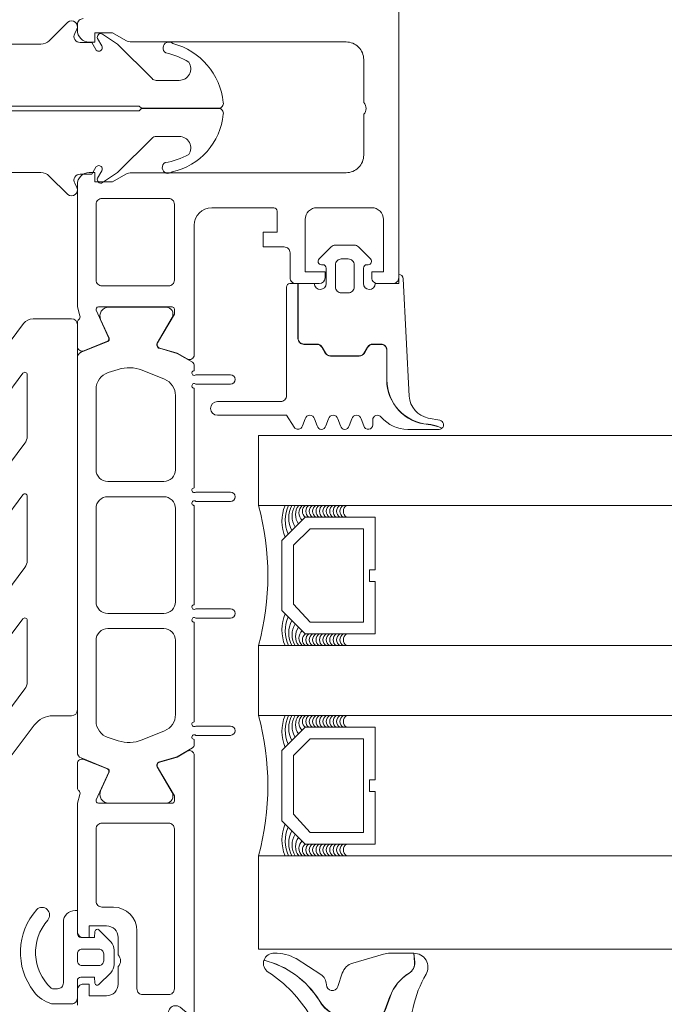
# Model space of a CAD drawing. Header units: millimetres. Extents: x 213386 to 506888, y 183055 to 450952.
# Tile 796 of 1056: x 392852 to 392907, y 319014 to 319099. Entities that reach past the tile are written whole.
import ezdxf

# ---------------------------------------------------------------- set-up
doc = ezdxf.new("R2010")
doc.units = ezdxf.units.MM
doc.layers.add('FASÁDA DETAILNÍ', color=255, linetype='Continuous', lineweight=0)
doc.layers.add('NOVA', color=255, linetype='Continuous', lineweight=0)

# ---------------------------------------------------------------- blocks, each defined once
blk = doc.blocks.new('284336')
for points in [[(-0.7, -9.6), (-10, -9.6, 0.414511), (-10.51, -10.11), (-10.51, -15.51, -1), (-11.69, -15.51), (-11.69, -9.605), (-12.695, -8.948, -0.668884), (-12.6, -8.233), (-11.993, -8.006, 0.766384), (-11.993, -7.214), (-12.6, -6.987, -0.76831), (-12.6, -6.233), (-11.993, -6.006, 0.766384), (-11.993, -5.214), (-12.6, -4.987, -0.76831), (-12.6, -4.233), (-11.993, -4.006, 0.766384), (-11.993, -3.214), (-12.6, -2.987, -0.877523), (-12.5, -2.22), (-12.1, -2.22, 0.698129), (-11.835, -1.497, -0.220231), (-12.89, 0.782), (-12.89, 3.454, -0.157143), (-12.817, 3.682), (-12.688, 3.424, -0.067482), (-12.476, 2.53, 0.393136), (-8.659, -1.02), (-6.1, -1.02, -0.414214), (-5.61, -1.51), (-5.61, -2.221, -0.267949), (-5.855, -2.646), (-6.355, -2.934, 0.267949), (-6.61, -3.376), (-6.61, -5.844, 0.267949), (-6.355, -6.286), (-5.855, -6.574, -0.267949), (-5.61, -6.999), (-5.61, -8.11, 0.414215), (-5.1, -8.62), (-0.41, -8.62), (-0.41, -9.31, -0.414212), (-0.7, -9.6)], [(-0.41, 0), (-0.41, -2, 0.990243), (-0.4, -3.02), (0.9, -3.02, 0.414214), (1.21, -2.71), (1.21, -2.61, -0.668123), (1.705, -2.405), (2.746, -3.445, -0.199004), (2.89, -3.792), (2.89, -5.428, -0.199038), (2.746, -5.775), (1.705, -6.815, -0.668191), (1.21, -6.61), (1.21, -6.51, 0.414214), (0.9, -6.2), (-0.4, -6.2, 0.990269), (-0.41, -7.22), (-0.41, -8.6), (-5.1, -8.6, -0.414215), (-5.59, -8.11), (-5.59, -6.999, 0.267949), (-5.845, -6.557), (-6.345, -6.268, -0.267949), (-6.59, -5.844), (-6.59, -3.376, -0.267949), (-6.345, -2.952), (-5.845, -2.663, 0.267949), (-5.59, -2.221), (-5.59, -1.51, 0.414214), (-6.1, -1), (-8.659, -1, -0.393156), (-12.456, 2.532, 0.067572), (-12.669, 3.432), (-12.803, 3.7, -0.637545), (-12.117, 3.529), (-11.923, 2.531, 0.344315), (-10.055, 0.907), (0, 0.38, -0.406913), (0.39, 0), (-0.41, 0)], [(1.7, -4.31, 0.414235), (1.2, -3.81), (-0.7, -3.81, 0.414214), (-1.2, -4.31), (-1.2, -4.91, 0.414214), (-0.7, -5.41), (1.2, -5.41, 0.414235), (1.7, -4.91), (1.7, -4.31)]]:
    blk.add_lwpolyline(points, format="xyb", close=True)
blk = doc.blocks.new('284325')
for points in [[(0.836, -5.231, -0.560316), (0.937, -4.729), (1.943, -4.363, 0.3153), (2.14, -4.081), (2.14, -1.886, 0.451558), (1.802, -1.588), (0.905, -1.702, -0.399586), (0.568, -1.462), (0.297, -0.069, -0.415977), (0.528, 0.288, 0.024107), (6.149, 1.242, 0.076636), (8.992, 2.341, -0.577615), (10.79, 1.299), (10.015, 1.369, 0.283171), (9.078, 0.899, -0.168429), (7.068, -0.736), (5.898, -1.161, 0.315302), (5.24, -2.101), (5.24, -4.21, 0.269719), (6.757, -6.818, -0.194797), (10.185, -11.528, -0.342663), (9.166, -11.166, 0.119207), (5.433, -7.586, 0.578571), (3.63, -8.623), (3.629, -11.77, 0.176415), (6.159, -18.716, -1), (5.24, -19.487, -0.176415), (2.43, -11.771), (2.43, -8.891, 0.208286), (0.836, -5.231)], [(8.954, -6.65), (10.325, -8.78, -0.134555), (10.789, -10.631, -0.339795), (10.194, -11.525, 0.194788), (6.762, -6.809, -0.269736), (5.25, -4.21), (5.25, -2.101, -0.315302), (5.901, -1.171), (7.071, -0.745, 0.168429), (9.086, 0.894, -0.283167), (10.014, 1.359), (10.79, 1.289), (10.791, -0.743, -0.070852), (10.712, -1.302), (9.95, -3.927, -0.241839), (9.08, -4.826), (7.933, -5.215, 0.836024), (8.08, -6.191), (8.112, -6.191, -0.255349), (8.954, -6.65)]]:
    blk.add_lwpolyline(points, format="xyb", close=True)
blk = doc.blocks.new('288126')
for points in [[(-16.5, 0), (16.5, 0)], [(-17, -2.085), (-17, -0.5)], [(17, -0.5), (17, -3.798)], [(-21.362, -6.34), (-17.805, -3.688)], [(-14.709, -4.498), (-19.868, -8.344)], [(-8.828, -4.3), (-14.111, -4.3)], [(-10.962, -6.34), (-8.709, -4.66)], [(-4.309, -4.498), (-9.468, -8.344)], [(1.814, -4.3), (-3.711, -4.3)], [(-0.35, -6.363), (1.934, -4.66)], [(6.334, -4.498), (1.144, -8.368)], [(12.214, -4.3), (6.932, -4.3)], [(10.05, -6.363), (12.334, -4.66)], [(16.598, -4.6), (11.544, -8.368)]]:
    blk.add_lwpolyline(points)
for centre, radius, start, end in [((16.5, -0.5), 0.5, 0, 90), ((-16.5, -0.5), 0.5, 90, 180), ((16, -3.798), 1, 306.70591, 0), ((-20.615, -7.342), 1.25, 126.70591, 306.70591), ((-10.215, -7.342), 1.25, 126.70591, 306.70591), ((0.397, -7.366), 1.25, 126.70591, 306.70591), ((10.797, -7.366), 1.25, 126.70591, 306.70591)]:
    blk.add_arc(centre, radius, start, end)
at = {"extrusion": (0, 0, -1)}
for centre, radius, start, end in [((19, -2.085), 2, 180, 233.29409), ((14.111, -5.3), 1, 53.29409, 90), ((8.828, -4.5), 0.2, 90, 233.29409), ((3.711, -5.3), 1, 53.29409, 90), ((-1.814, -4.5), 0.2, 90, 233.29409), ((-6.932, -5.3), 1, 53.29409, 90), ((-12.214, -4.5), 0.2, 90, 233.29409)]:
    blk.add_arc(centre, radius, start, end, dxfattribs=at)
blk = doc.blocks.new('246426')
for points in [[(-1.84, 0.643), (-2.861, -0.378, 0.198926), (-3.154, -1.085), (-3.154, -2.312, 0.198926), (-2.861, -3.019), (-1.84, -4.04, 0.637051), (-1.5, -3.916), (-1.454, -3.398), (-0.301, -3.398, -0.41484), (-0.001, -3.699), (-0.004, -5.19, 0.414232), (0.496, -5.69), (2.145, -5.69, 0.071862), (2.201, -5.682, 0.157876), (3.727, -4.638, 0.360336), (3.48, 2.389, 0.964062), (2.537, 1.485, -0.403385), (2.251, -4.337, -0.190964), (2.114, -4.391), (1.696, -4.391, -0.414214), (1.196, -3.891), (1.196, 1.31, 0.414201), (0.196, 2.31), (-0.004, 2.31), (-0.004, 0.302, -0.414214), (-0.304, 0.002), (-1.454, 0.002), (-1.5, 0.519, 0.637051), (-1.84, 0.643)], [(-2.254, -1.398, -0.414214), (-1.854, -0.998), (-0.404, -0.998, -0.414214), (-0.004, -1.398), (-0.004, -1.998, -0.414214), (-0.404, -2.398), (-1.854, -2.398, -0.414214), (-2.254, -1.998), (-2.254, -1.398)]]:
    blk.add_lwpolyline(points, format="xyb", close=True)
blk = doc.blocks.new('244748_a')
blk.add_lwpolyline([(8.317, -1.695, 0.082248), (6.343, -0.896, -1.09695), (6.943, -0.101, -0.315353), (11.26, -5.152, -0.480529), (10.87, -5.64), (4.269, -5.64), (4.079, -5.45), (-16.527, -5.45), (-16.717, -5.64), (-20.426, -5.64, 0.574019), (-21.926, -4.784), (-22.99, -5.403, 0.524827), (-22.99, -5.897), (-21.926, -6.516, 0.574021), (-20.426, -5.66), (-16.717, -5.66), (-16.527, -5.85), (4.079, -5.85), (4.269, -5.66), (10.87, -5.66, -0.480529), (11.26, -6.148, -0.326229), (6.881, -11.091, -1.09695), (6.281, -10.297, 0.081457), (8.317, -9.605, 0.599203), (7.485, -8.05), (5.524, -8.05, 0.198965), (5.171, -8.197), (2.217, -11.15), (0.929, -12.01, -0.738038), (0.509, -11.62), (0.866, -11, 1), (0.346, -10.7), (0, -11.3), (-0.979, -11.3, 0.619205), (-1.45, -12.061), (-1.275, -12.426, -0.808139), (-2.038, -13.038), (-3.632, -11.444, 0.198906), (-4.339, -11.151), (-14.987, -11.15, -0.198936), (-16.755, -10.418), (-18.976, -8.197, 0.198942), (-19.33, -8.05), (-20.666, -8.05, 0.500217), (-21.094, -8.731, 0.122037), (-18.497, -10.274, -1.093735), (-19.1, -11.066, -0.240768), (-23.705, -6.07, -0.106226), (-23.705, -5.23, -0.256232), (-19.005, -0.132, -1.093735), (-18.402, -0.924, 0.116856), (-21.094, -2.569, 0.500217), (-20.666, -3.25), (-19.33, -3.25, 0.198942), (-18.976, -3.104), (-16.755, -0.882, -0.198936), (-14.987, -0.149), (-4.339, -0.149, 0.198907), (-3.632, 0.144), (-2.038, 1.738, -0.808139), (-1.275, 1.126), (-1.45, 0.761, 0.619205), (-0.979, 0), (0, 0), (0.346, -0.6, 1), (0.866, -0.3), (0.509, 0.32, -0.738038), (0.929, 0.71), (2.217, -0.15), (5.171, -3.104, 0.198965), (5.524, -3.25), (7.485, -3.25, 0.599203)], format="xyb", close=True)
blk = doc.blocks.new('A$C69D17D4D')
at = {"layer": 'FASÁDA DETAILNÍ'}
for p, q in [((-5088.5, 1315), (-5088.5, 1309)), ((-2188.5, 1315), (-5088.5, 1315)), ((-5088.5, 1309), (-2229.5, 1309)), ((-5088.5, 1297), (-5088.5, 1291)), ((-2188.5, 1297), (-5088.5, 1297)), ((-5088.5, 1291), (-2229.5, 1291)), ((-5088.5, 1279), (-5088.5, 1271)), ((-2187.93, 1279), (-5088.5, 1279)), ((-5088.5, 1271), (-2229.5, 1271))]:
    blk.add_line(p, q, dxfattribs=at)
for points in [[(-5076.5, 1477), (-5076.5, 1328.5, -0.414214), (-5077, 1328), (-5078.3, 1328, -0.41422), (-5078.8, 1328.5), (-5078.8, 1329), (-5077.8, 1329), (-5077.8, 1333.5, 0.414214), (-5078.8, 1334.5), (-5083.5, 1334.5, 0.414214), (-5084.5, 1333.5), (-5084.5, 1329), (-5082.8, 1329), (-5082.8, 1328.5, -0.414201), (-5083.3, 1328), (-5085.3, 1328, -0.414214), (-5085.8, 1328.5), (-5085.8, 1330.643, 0.414214), (-5086.3, 1331.143), (-5088.1, 1331.143), (-5088.1, 1332.394), (-5086.9, 1332.394), (-5086.9, 1334.2, 0.414214), (-5087.2, 1334.5), (-5092.499, 1334.5, 0.414167), (-5093.999, 1333), (-5094, 1326.002), (-5094, 1321.902, -0.57735), (-5094.6, 1321.556), (-5095.463, 1322.054), (-5096.955, 1322.482, -0.488701), (-5097.132, 1322.921), (-5095.7, 1325.387), (-5095.7, 1325.807, 0.432566), (-5095.9, 1326.002), (-5102.205, 1326.002, 0.548397), (-5102.39, 1325.721), (-5101.322, 1323.337, -0.425336), (-5101.43, 1323.07), (-5103.453, 1322.253, -0.531563), (-5104.002, 1322.624), (-5104.002, 1324.688, -0.231306), (-5103.887, 1324.925, 0.306185), (-5103.783, 1325.244), (-5104, 1326.002), (-5104, 1336.506, -0.414214), (-5103, 1337.506), (-5102.5, 1337.506), (-5102.5, 1336.706), (-5101, 1336.706), (-5099.856, 1337.366, -0.13165), (-5099.356, 1337.5), (-5080.992, 1337.5, 0.414214), (-5079.492, 1339), (-5079.492, 1342.501, 0.399985), (-5079.492, 1343.501), (-5079.492, 1347.2, 0.414214), (-5080.992, 1348.7), (-5099.356, 1348.7, -0.13165), (-5099.856, 1348.834), (-5101, 1349.494), (-5102.5, 1349.494), (-5102.5, 1348.694), (-5103, 1348.694, -0.414214), (-5104, 1349.694), (-5104, 1350.2, -0.414214), (-5103.5, 1350.7)], [(-5076.5, 1477), (-5076.5, 1328.5, -0.414214), (-5077, 1328), (-5078.3, 1328, -0.41422), (-5078.8, 1328.5), (-5078.8, 1329), (-5077.8, 1329), (-5077.8, 1333.5, 0.414214), (-5078.8, 1334.5), (-5083.5, 1334.5, 0.414214), (-5084.5, 1333.5), (-5084.5, 1329), (-5082.8, 1329), (-5082.8, 1328.5, -0.414201), (-5083.3, 1328), (-5085.3, 1328, -0.414214), (-5085.8, 1328.5), (-5085.8, 1330.643, 0.414214), (-5086.3, 1331.143), (-5088.1, 1331.143), (-5088.1, 1332.394), (-5086.9, 1332.394), (-5086.9, 1334.2, 0.414214), (-5087.2, 1334.5), (-5092.499, 1334.5, 0.414167), (-5093.999, 1333), (-5094, 1326.002), (-5094, 1321.902, -0.57735), (-5094.6, 1321.556), (-5095.463, 1322.054), (-5096.955, 1322.482, -0.488701), (-5097.132, 1322.921), (-5095.7, 1325.387), (-5095.7, 1325.807, 0.432566), (-5095.9, 1326.002), (-5102.205, 1326.002, 0.548397), (-5102.39, 1325.721), (-5101.322, 1323.337, -0.425336), (-5101.43, 1323.07), (-5103.453, 1322.253, -0.531563), (-5104.002, 1322.624), (-5104.002, 1324.688, -0.231306), (-5103.887, 1324.925, 0.306185), (-5103.783, 1325.244), (-5104, 1326.002), (-5104, 1336.506, -0.414214), (-5103, 1337.506), (-5102.5, 1337.506), (-5102.5, 1336.706), (-5101, 1336.706), (-5099.856, 1337.366, -0.13165), (-5099.356, 1337.5), (-5080.992, 1337.5, 0.414214), (-5079.492, 1339), (-5079.492, 1342.501, 0.399985), (-5079.492, 1343.501), (-5079.492, 1347.2, 0.414214), (-5080.992, 1348.7), (-5099.356, 1348.7, -0.13165), (-5099.856, 1348.834), (-5101, 1349.494), (-5102.5, 1349.494), (-5102.5, 1348.694), (-5103, 1348.694, -0.414214), (-5104, 1349.694), (-5104, 1350.2, -0.414214), (-5103.5, 1350.7)], [(-5094, 1255.2), (-5094, 1283.5), (-5094, 1287.6, 0.57735), (-5094.6, 1287.947), (-5095.463, 1287.448), (-5096.955, 1287.02, 0.488701), (-5097.132, 1286.581), (-5095.7, 1284.116), (-5095.7, 1283.695, -0.432566), (-5095.9, 1283.5), (-5102.205, 1283.5, -0.548397), (-5102.39, 1283.782), (-5101.322, 1286.166, 0.425336), (-5101.43, 1286.433), (-5103.453, 1287.249, 0.531563), (-5104.002, 1286.878), (-5104.002, 1284.814, 0.231306), (-5103.887, 1284.577, -0.306185), (-5103.783, 1284.258), (-5104, 1283.5), (-5104, 1283.5), (-5104, 1272.5, 0.414426), (-5103.5, 1272), (-5103.007, 1272), (-5103.007, 1273), (-5101.507, 1273, -0.414214), (-5100.507, 1272), (-5100.507, 1270.5, -0.399985), (-5100.507, 1269.5), (-5100.507, 1268, -0.414214), (-5101.507, 1267), (-5103, 1267), (-5103, 1268), (-5103.5, 1268, 0.414456), (-5104, 1267.5), (-5103.999, 1266.2, 0.413971)], [(-5094, 1255.2), (-5094, 1283.5), (-5094, 1287.6, 0.57735), (-5094.6, 1287.947), (-5095.463, 1287.448), (-5096.955, 1287.02, 0.488701), (-5097.132, 1286.581), (-5095.7, 1284.116), (-5095.7, 1283.695, -0.432566), (-5095.9, 1283.5), (-5102.205, 1283.5, -0.548397), (-5102.39, 1283.782), (-5101.322, 1286.166, 0.425336), (-5101.43, 1286.433), (-5103.453, 1287.249, 0.531563), (-5104.002, 1286.878), (-5104.002, 1284.814, 0.231306), (-5103.887, 1284.577, -0.306185), (-5103.783, 1284.258), (-5104, 1283.5), (-5104, 1283.5), (-5104, 1272.5, 0.414426), (-5103.5, 1272), (-5103.007, 1272), (-5103.007, 1273), (-5101.507, 1273, -0.414214), (-5100.507, 1272), (-5100.507, 1270.5, -0.399985), (-5100.507, 1269.5), (-5100.507, 1268, -0.414214), (-5101.507, 1267), (-5103, 1267), (-5103, 1268), (-5103.5, 1268, 0.414456), (-5104, 1267.5), (-5103.999, 1266.2, 0.413971)]]:
    blk.add_lwpolyline(points, format="xyb", dxfattribs=at)
for points in [[(-5101.9, 1335.3, 0.414214), (-5102.4, 1334.8), (-5102.4, 1328.3, 0.414214), (-5101.9, 1327.8), (-5096.2, 1327.8, 0.414214), (-5095.7, 1328.3), (-5095.7, 1334.8, 0.414214), (-5096.2, 1335.3), (-5101.9, 1335.3)], [(-5101.9, 1335.3, 0.414214), (-5102.4, 1334.8), (-5102.4, 1328.3, 0.414214), (-5101.9, 1327.8), (-5096.2, 1327.8, 0.414214), (-5095.7, 1328.3), (-5095.7, 1334.8, 0.414214), (-5096.2, 1335.3), (-5101.9, 1335.3)], [(-5104, 1321.661), (-5104.001, 1309.75), (-5104, 1287.839, 0.305837), (-5103.687, 1287.375), (-5101.4, 1286.453, -0.425336), (-5101.292, 1286.185), (-5102.009, 1284.567, 0.543753), (-5101.324, 1283.51), (-5096.42, 1283.51, 0.578182), (-5095.901, 1284.411), (-5097.162, 1286.603, -0.488505), (-5096.986, 1287.042), (-5095.471, 1287.476), (-5094.15, 1288.239, 0.282478), (-5094.001, 1288.515), (-5094.001, 1288.96, -1.447009), (-5093.869, 1289.31), (-5090.901, 1289.31, 1), (-5090.901, 1290.11), (-5093.869, 1290.11, -1.447009), (-5094.001, 1290.461), (-5094.001, 1299, -1.447009), (-5093.869, 1299.35), (-5090.901, 1299.35, 1), (-5090.901, 1300.15), (-5093.869, 1300.15, -1.447009), (-5094.001, 1300.501), (-5094.001, 1309, -1.447009), (-5093.869, 1309.35), (-5090.901, 1309.35, 1), (-5090.901, 1310.15), (-5093.869, 1310.15, -1.447009), (-5094.001, 1310.501), (-5094.001, 1319.04, -1.447009), (-5093.869, 1319.39), (-5090.901, 1319.39, 1), (-5090.901, 1320.19), (-5093.869, 1320.19, -1.447009), (-5094.001, 1320.541), (-5094.001, 1320.985, 0.282478), (-5094.15, 1321.261), (-5095.471, 1322.024), (-5096.986, 1322.458, -0.488505), (-5097.162, 1322.897), (-5095.901, 1325.089, 0.578182), (-5096.42, 1325.99), (-5101.324, 1325.99, 0.543753), (-5102.009, 1324.933), (-5101.292, 1323.315, -0.425336), (-5101.4, 1323.048), (-5103.687, 1322.125, 0.305837), (-5104, 1321.661)], [(-5104, 1321.661), (-5104.001, 1309.75), (-5104, 1287.839, 0.305837), (-5103.687, 1287.375), (-5101.4, 1286.453, -0.425336), (-5101.292, 1286.185), (-5102.009, 1284.567, 0.543753), (-5101.324, 1283.51), (-5096.42, 1283.51, 0.578182), (-5095.901, 1284.411), (-5097.162, 1286.603, -0.488505), (-5096.986, 1287.042), (-5095.471, 1287.476), (-5094.15, 1288.239, 0.282478), (-5094.001, 1288.515), (-5094.001, 1288.96, -1.447009), (-5093.869, 1289.31), (-5090.901, 1289.31, 1), (-5090.901, 1290.11), (-5093.869, 1290.11, -1.447009), (-5094.001, 1290.461), (-5094.001, 1299, -1.447009), (-5093.869, 1299.35), (-5090.901, 1299.35, 1), (-5090.901, 1300.15), (-5093.869, 1300.15, -1.447009), (-5094.001, 1300.501), (-5094.001, 1309, -1.447009), (-5093.869, 1309.35), (-5090.901, 1309.35, 1), (-5090.901, 1310.15), (-5093.869, 1310.15, -1.447009), (-5094.001, 1310.501), (-5094.001, 1319.04, -1.447009), (-5093.869, 1319.39), (-5090.901, 1319.39, 1), (-5090.901, 1320.19), (-5093.869, 1320.19, -1.447009), (-5094.001, 1320.541), (-5094.001, 1320.985, 0.282478), (-5094.15, 1321.261), (-5095.471, 1322.024), (-5096.986, 1322.458, -0.488505), (-5097.162, 1322.897), (-5095.901, 1325.089, 0.578182), (-5096.42, 1325.99), (-5101.324, 1325.99, 0.543753), (-5102.009, 1324.933), (-5101.292, 1323.315, -0.425336), (-5101.4, 1323.048), (-5103.687, 1322.125, 0.305837), (-5104, 1321.661)], [(-5102.401, 1312.05), (-5102.401, 1318.95, -0.324916), (-5101.365, 1320.377), (-5100.514, 1320.653, -0.176429), (-5098.462, 1320.581), (-5096.538, 1319.803, -0.305619), (-5095.601, 1318.412), (-5095.601, 1312.05, -0.414218), (-5096.601, 1311.05), (-5101.401, 1311.05, -0.414218), (-5102.401, 1312.05)], [(-5102.401, 1312.05), (-5102.401, 1318.95, -0.324916), (-5101.365, 1320.377), (-5100.514, 1320.653, -0.176429), (-5098.462, 1320.581), (-5096.538, 1319.803, -0.305619), (-5095.601, 1318.412), (-5095.601, 1312.05, -0.414218), (-5096.601, 1311.05), (-5101.401, 1311.05, -0.414218), (-5102.401, 1312.05)], [(-5102.401, 1300.75), (-5102.401, 1308.75, -0.414214), (-5101.401, 1309.75), (-5096.601, 1309.75, -0.414214), (-5095.601, 1308.75), (-5095.601, 1300.75, -0.414214), (-5096.601, 1299.75), (-5101.401, 1299.75, -0.414214), (-5102.401, 1300.75)], [(-5102.401, 1300.75), (-5102.401, 1308.75, -0.414214), (-5101.401, 1309.75), (-5096.601, 1309.75, -0.414214), (-5095.601, 1308.75), (-5095.601, 1300.75, -0.414214), (-5096.601, 1299.75), (-5101.401, 1299.75, -0.414214), (-5102.401, 1300.75)], [(-5102.401, 1290.55), (-5102.401, 1297.45, -0.414218), (-5101.401, 1298.45), (-5096.601, 1298.45, -0.414218), (-5095.601, 1297.45), (-5095.601, 1291.088, -0.305619), (-5096.538, 1289.697), (-5098.462, 1288.919, -0.176429), (-5100.514, 1288.847), (-5101.365, 1289.123, -0.324916), (-5102.401, 1290.55)], [(-5102.401, 1290.55), (-5102.401, 1297.45, -0.414218), (-5101.401, 1298.45), (-5096.601, 1298.45, -0.414218), (-5095.601, 1297.45), (-5095.601, 1291.088, -0.305619), (-5096.538, 1289.697), (-5098.462, 1288.919, -0.176429), (-5100.514, 1288.847), (-5101.365, 1289.123, -0.324916), (-5102.401, 1290.55)], [(-5095.7, 1281.3), (-5095.7, 1267.6, -0.414214), (-5096.2, 1267.1), (-5098.407, 1267.1, -0.414214), (-5098.907, 1267.6), (-5098.907, 1272.57, 0.411139), (-5100.907, 1274.6), (-5101.9, 1274.6, -0.414214), (-5102.4, 1275.1), (-5102.4, 1281.3, -0.414214), (-5101.9, 1281.8), (-5096.2, 1281.8, -0.414214), (-5095.7, 1281.3)], [(-5095.7, 1281.3), (-5095.7, 1267.6, -0.414214), (-5096.2, 1267.1), (-5098.407, 1267.1, -0.414214), (-5098.907, 1267.6), (-5098.907, 1272.57, 0.411139), (-5100.907, 1274.6), (-5101.9, 1274.6, -0.414214), (-5102.4, 1275.1), (-5102.4, 1281.3, -0.414214), (-5101.9, 1281.8), (-5096.2, 1281.8, -0.414214), (-5095.7, 1281.3)]]:
    blk.add_lwpolyline(points, format="xyb", close=True, dxfattribs=at)
for points in [[(-5078.5, 1308), (-5084.5, 1308), (-5086.5, 1306), (-5086.5, 1300), (-5084.5, 1298), (-5078.5, 1298), (-5078.5, 1302.5), (-5079, 1302.5), (-5079, 1303.5), (-5078.5, 1303.5)], [(-5078.5, 1308), (-5084.5, 1308), (-5086.5, 1306), (-5086.5, 1300), (-5084.5, 1298), (-5078.5, 1298), (-5078.5, 1302.5), (-5079, 1302.5), (-5079, 1303.5), (-5078.5, 1303.5)], [(-5079.5, 1299), (-5079.5, 1307), (-5084.086, 1307), (-5085.5, 1305.586), (-5085.5, 1300.553), (-5084.086, 1299)], [(-5079.5, 1299), (-5079.5, 1307), (-5084.086, 1307), (-5085.5, 1305.586), (-5085.5, 1300.553), (-5084.086, 1299)], [(-5078.5, 1290), (-5084.5, 1290), (-5086.5, 1288), (-5086.5, 1282), (-5084.5, 1280), (-5078.5, 1280), (-5078.5, 1284.5), (-5079, 1284.5), (-5079, 1285.5), (-5078.5, 1285.5)], [(-5078.5, 1290), (-5084.5, 1290), (-5086.5, 1288), (-5086.5, 1282), (-5084.5, 1280), (-5078.5, 1280), (-5078.5, 1284.5), (-5079, 1284.5), (-5079, 1285.5), (-5078.5, 1285.5)], [(-5079.5, 1281), (-5079.5, 1289), (-5084.086, 1289), (-5085.5, 1287.586), (-5085.5, 1282.553), (-5084.086, 1281)], [(-5079.5, 1281), (-5079.5, 1289), (-5084.086, 1289), (-5085.5, 1287.586), (-5085.5, 1282.553), (-5084.086, 1281)]]:
    blk.add_lwpolyline(points, close=True, dxfattribs=at)
for centre, radius, start, end in [((-5110.391, 1303), 22.699, 344.67278, 15.32722), ((-5110.391, 1303), 22.699, 344.67278, 15.32722), ((-5082.949, 1307.648), 3.546, 157.59095, 202.70618), ((-5082.949, 1307.648), 3.546, 157.59095, 202.70618), ((-5083.316, 1307.762), 2.897, 154.70485, 204.69333), ((-5083.316, 1307.762), 2.897, 154.70485, 204.69333), ((-5083.665, 1307.931), 2.248, 151.59719, 208.47266), ((-5083.665, 1307.931), 2.248, 151.59719, 208.47266), ((-5083.909, 1308.075), 1.712, 147.31435, 212.70505), ((-5083.909, 1308.075), 1.712, 147.31435, 212.70505), ((-5084.069, 1308.214), 1.263, 141.50044, 218.03437), ((-5084.069, 1308.214), 1.263, 141.50044, 218.03437), ((-5084.16, 1308.362), 0.879, 133.50356, 226.00509), ((-5084.16, 1308.362), 0.879, 133.50356, 226.00509), ((-5084.147, 1308.5), 0.596, 123.03656, 236.96344), ((-5084.147, 1308.5), 0.596, 123.03656, 236.96344), ((-5083.855, 1308.5), 0.596, 123.03656, 236.96344), ((-5083.855, 1308.5), 0.596, 123.03656, 236.96344), ((-5083.562, 1308.5), 0.596, 123.03656, 236.96344), ((-5083.562, 1308.5), 0.596, 123.03656, 236.96344), ((-5083.27, 1308.5), 0.596, 123.03656, 236.96344), ((-5083.27, 1308.5), 0.596, 123.03656, 236.96344), ((-5082.977, 1308.5), 0.596, 123.03656, 236.96344), ((-5082.977, 1308.5), 0.596, 123.03656, 236.96344), ((-5082.685, 1308.5), 0.596, 123.03656, 236.96344), ((-5082.685, 1308.5), 0.596, 123.03656, 236.96344), ((-5082.392, 1308.5), 0.596, 123.03656, 236.96344), ((-5082.392, 1308.5), 0.596, 123.03656, 236.96344), ((-5082.1, 1308.5), 0.596, 123.03656, 236.96344), ((-5082.1, 1308.5), 0.596, 123.03656, 236.96344), ((-5081.807, 1308.5), 0.596, 123.03656, 236.96344), ((-5081.807, 1308.5), 0.596, 123.03656, 236.96344), ((-5081.515, 1308.5), 0.596, 123.03656, 236.96344), ((-5081.515, 1308.5), 0.596, 123.03656, 236.96344), ((-5081.222, 1308.5), 0.596, 123.03656, 236.96344), ((-5081.222, 1308.5), 0.596, 123.03656, 236.96344), ((-5080.93, 1308.5), 0.596, 123.03656, 236.96344), ((-5080.93, 1308.5), 0.596, 123.03656, 236.96344), ((-5080.637, 1308.5), 0.596, 123.03656, 236.96344), ((-5080.637, 1308.5), 0.596, 123.03656, 236.96344), ((-5082.949, 1298.352), 3.546, 157.29382, 202.40905), ((-5082.949, 1298.352), 3.546, 157.29382, 202.40905), ((-5083.316, 1298.238), 2.897, 155.30667, 205.29515), ((-5083.316, 1298.238), 2.897, 155.30667, 205.29515), ((-5083.665, 1298.069), 2.248, 151.52734, 208.40281), ((-5083.665, 1298.069), 2.248, 151.52734, 208.40281), ((-5083.909, 1297.925), 1.712, 147.29495, 212.68565), ((-5083.909, 1297.925), 1.712, 147.29495, 212.68565), ((-5084.069, 1297.786), 1.263, 141.96563, 218.49956), ((-5084.069, 1297.786), 1.263, 141.96563, 218.49956), ((-5084.16, 1297.638), 0.879, 133.99491, 226.49644), ((-5084.16, 1297.638), 0.879, 133.99491, 226.49644), ((-5084.147, 1297.5), 0.596, 123.03656, 236.96344), ((-5084.147, 1297.5), 0.596, 123.03656, 236.96344), ((-5083.855, 1297.5), 0.596, 123.03656, 236.96344), ((-5083.855, 1297.5), 0.596, 123.03656, 236.96344), ((-5083.562, 1297.5), 0.596, 123.03656, 236.96344), ((-5083.562, 1297.5), 0.596, 123.03656, 236.96344), ((-5083.27, 1297.5), 0.596, 123.03656, 236.96344), ((-5083.27, 1297.5), 0.596, 123.03656, 236.96344), ((-5082.977, 1297.5), 0.596, 123.03656, 236.96344), ((-5082.977, 1297.5), 0.596, 123.03656, 236.96344), ((-5082.685, 1297.5), 0.596, 123.03656, 236.96344), ((-5082.685, 1297.5), 0.596, 123.03656, 236.96344), ((-5082.392, 1297.5), 0.596, 123.03656, 236.96344), ((-5082.392, 1297.5), 0.596, 123.03656, 236.96344), ((-5082.1, 1297.5), 0.596, 123.03656, 236.96344), ((-5082.1, 1297.5), 0.596, 123.03656, 236.96344), ((-5081.807, 1297.5), 0.596, 123.03656, 236.96344), ((-5081.807, 1297.5), 0.596, 123.03656, 236.96344), ((-5081.515, 1297.5), 0.596, 123.03656, 236.96344), ((-5081.515, 1297.5), 0.596, 123.03656, 236.96344), ((-5081.222, 1297.5), 0.596, 123.03656, 236.96344), ((-5081.222, 1297.5), 0.596, 123.03656, 236.96344), ((-5080.93, 1297.5), 0.596, 123.03656, 236.96344), ((-5080.93, 1297.5), 0.596, 123.03656, 236.96344), ((-5080.637, 1297.5), 0.596, 123.03656, 236.96344), ((-5080.637, 1297.5), 0.596, 123.03656, 236.96344), ((-5110.391, 1285), 22.699, 344.67278, 15.32722), ((-5110.391, 1285), 22.699, 344.67278, 15.32722), ((-5082.949, 1289.648), 3.546, 157.59095, 202.70618), ((-5082.949, 1289.648), 3.546, 157.59095, 202.70618), ((-5083.316, 1289.762), 2.897, 154.70485, 204.69333), ((-5083.316, 1289.762), 2.897, 154.70485, 204.69333), ((-5083.665, 1289.931), 2.248, 151.59719, 208.47266), ((-5083.665, 1289.931), 2.248, 151.59719, 208.47266), ((-5083.909, 1290.075), 1.712, 147.31435, 212.70505), ((-5083.909, 1290.075), 1.712, 147.31435, 212.70505), ((-5084.069, 1290.214), 1.263, 141.50044, 218.03437), ((-5084.069, 1290.214), 1.263, 141.50044, 218.03437), ((-5084.16, 1290.362), 0.879, 133.50356, 226.00509), ((-5084.16, 1290.362), 0.879, 133.50356, 226.00509), ((-5084.147, 1290.5), 0.596, 123.03656, 236.96344), ((-5084.147, 1290.5), 0.596, 123.03656, 236.96344), ((-5083.855, 1290.5), 0.596, 123.03656, 236.96344), ((-5083.855, 1290.5), 0.596, 123.03656, 236.96344), ((-5083.562, 1290.5), 0.596, 123.03656, 236.96344), ((-5083.562, 1290.5), 0.596, 123.03656, 236.96344), ((-5083.27, 1290.5), 0.596, 123.03656, 236.96344), ((-5083.27, 1290.5), 0.596, 123.03656, 236.96344), ((-5082.977, 1290.5), 0.596, 123.03656, 236.96344), ((-5082.977, 1290.5), 0.596, 123.03656, 236.96344), ((-5082.685, 1290.5), 0.596, 123.03656, 236.96344), ((-5082.685, 1290.5), 0.596, 123.03656, 236.96344), ((-5082.392, 1290.5), 0.596, 123.03656, 236.96344), ((-5082.392, 1290.5), 0.596, 123.03656, 236.96344), ((-5082.1, 1290.5), 0.596, 123.03656, 236.96344), ((-5082.1, 1290.5), 0.596, 123.03656, 236.96344), ((-5081.807, 1290.5), 0.596, 123.03656, 236.96344), ((-5081.807, 1290.5), 0.596, 123.03656, 236.96344), ((-5081.515, 1290.5), 0.596, 123.03656, 236.96344), ((-5081.515, 1290.5), 0.596, 123.03656, 236.96344), ((-5081.222, 1290.5), 0.596, 123.03656, 236.96344), ((-5081.222, 1290.5), 0.596, 123.03656, 236.96344), ((-5080.93, 1290.5), 0.596, 123.03656, 236.96344), ((-5080.93, 1290.5), 0.596, 123.03656, 236.96344), ((-5080.637, 1290.5), 0.596, 123.03656, 236.96344), ((-5080.637, 1290.5), 0.596, 123.03656, 236.96344), ((-5082.949, 1280.352), 3.546, 157.29382, 202.40905), ((-5082.949, 1280.352), 3.546, 157.29382, 202.40905), ((-5083.316, 1280.238), 2.897, 155.30667, 205.29515), ((-5083.316, 1280.238), 2.897, 155.30667, 205.29515), ((-5083.665, 1280.069), 2.248, 151.52734, 208.40281), ((-5083.665, 1280.069), 2.248, 151.52734, 208.40281), ((-5083.909, 1279.925), 1.712, 147.29495, 212.68565), ((-5083.909, 1279.925), 1.712, 147.29495, 212.68565), ((-5084.069, 1279.786), 1.263, 141.96563, 218.49956), ((-5084.069, 1279.786), 1.263, 141.96563, 218.49956), ((-5084.16, 1279.638), 0.879, 133.99491, 226.49644), ((-5084.16, 1279.638), 0.879, 133.99491, 226.49644), ((-5084.147, 1279.5), 0.596, 123.03656, 236.96344), ((-5084.147, 1279.5), 0.596, 123.03656, 236.96344), ((-5083.855, 1279.5), 0.596, 123.03656, 236.96344), ((-5083.855, 1279.5), 0.596, 123.03656, 236.96344), ((-5083.562, 1279.5), 0.596, 123.03656, 236.96344), ((-5083.562, 1279.5), 0.596, 123.03656, 236.96344), ((-5083.27, 1279.5), 0.596, 123.03656, 236.96344), ((-5083.27, 1279.5), 0.596, 123.03656, 236.96344), ((-5082.977, 1279.5), 0.596, 123.03656, 236.96344), ((-5082.977, 1279.5), 0.596, 123.03656, 236.96344), ((-5082.685, 1279.5), 0.596, 123.03656, 236.96344), ((-5082.685, 1279.5), 0.596, 123.03656, 236.96344), ((-5082.392, 1279.5), 0.596, 123.03656, 236.96344), ((-5082.392, 1279.5), 0.596, 123.03656, 236.96344), ((-5082.1, 1279.5), 0.596, 123.03656, 236.96344), ((-5082.1, 1279.5), 0.596, 123.03656, 236.96344), ((-5081.807, 1279.5), 0.596, 123.03656, 236.96344), ((-5081.807, 1279.5), 0.596, 123.03656, 236.96344), ((-5081.515, 1279.5), 0.596, 123.03656, 236.96344), ((-5081.515, 1279.5), 0.596, 123.03656, 236.96344), ((-5081.222, 1279.5), 0.596, 123.03656, 236.96344), ((-5081.222, 1279.5), 0.596, 123.03656, 236.96344), ((-5080.93, 1279.5), 0.596, 123.03656, 236.96344), ((-5080.93, 1279.5), 0.596, 123.03656, 236.96344), ((-5080.637, 1279.5), 0.596, 123.03656, 236.96344), ((-5080.637, 1279.5), 0.596, 123.03656, 236.96344)]:
    blk.add_arc(centre, radius, start, end, dxfattribs=at)
blk.add_blockref('244748_a', (-5102.778, 1348.661), dxfattribs=at)
blk.add_blockref('244748_a', (-5102.778, 1348.661), dxfattribs=at)
at = {"layer": 'FASÁDA DETAILNÍ', "xscale": -1, "rotation": 270}
for name, p in [('284336', (-5076.5, 1328.41)), ('284336', (-5076.5, 1328.41)), ('288126', (-5104.001, 1307.99)), ('288126', (-5104.001, 1307.99)), ('284325', (-5076.5, 1259.86)), ('284325', (-5076.5, 1259.86))]:
    blk.add_blockref(name, p, dxfattribs=at)
at = {"layer": 'FASÁDA DETAILNÍ', "xscale": -1}
blk.add_blockref('246426', (-5104.004, 1272), dxfattribs=at)
blk.add_blockref('246426', (-5104.004, 1272), dxfattribs=at)

msp = doc.modelspace()

# ---------------------------------------------------------------- block references
at = {"layer": 'NOVA', "ltscale": 300}
msp.add_blockref('A$C69D17D4D', (397960.638, 317748.154), dxfattribs=at)

doc.saveas('drawing.dxf')
